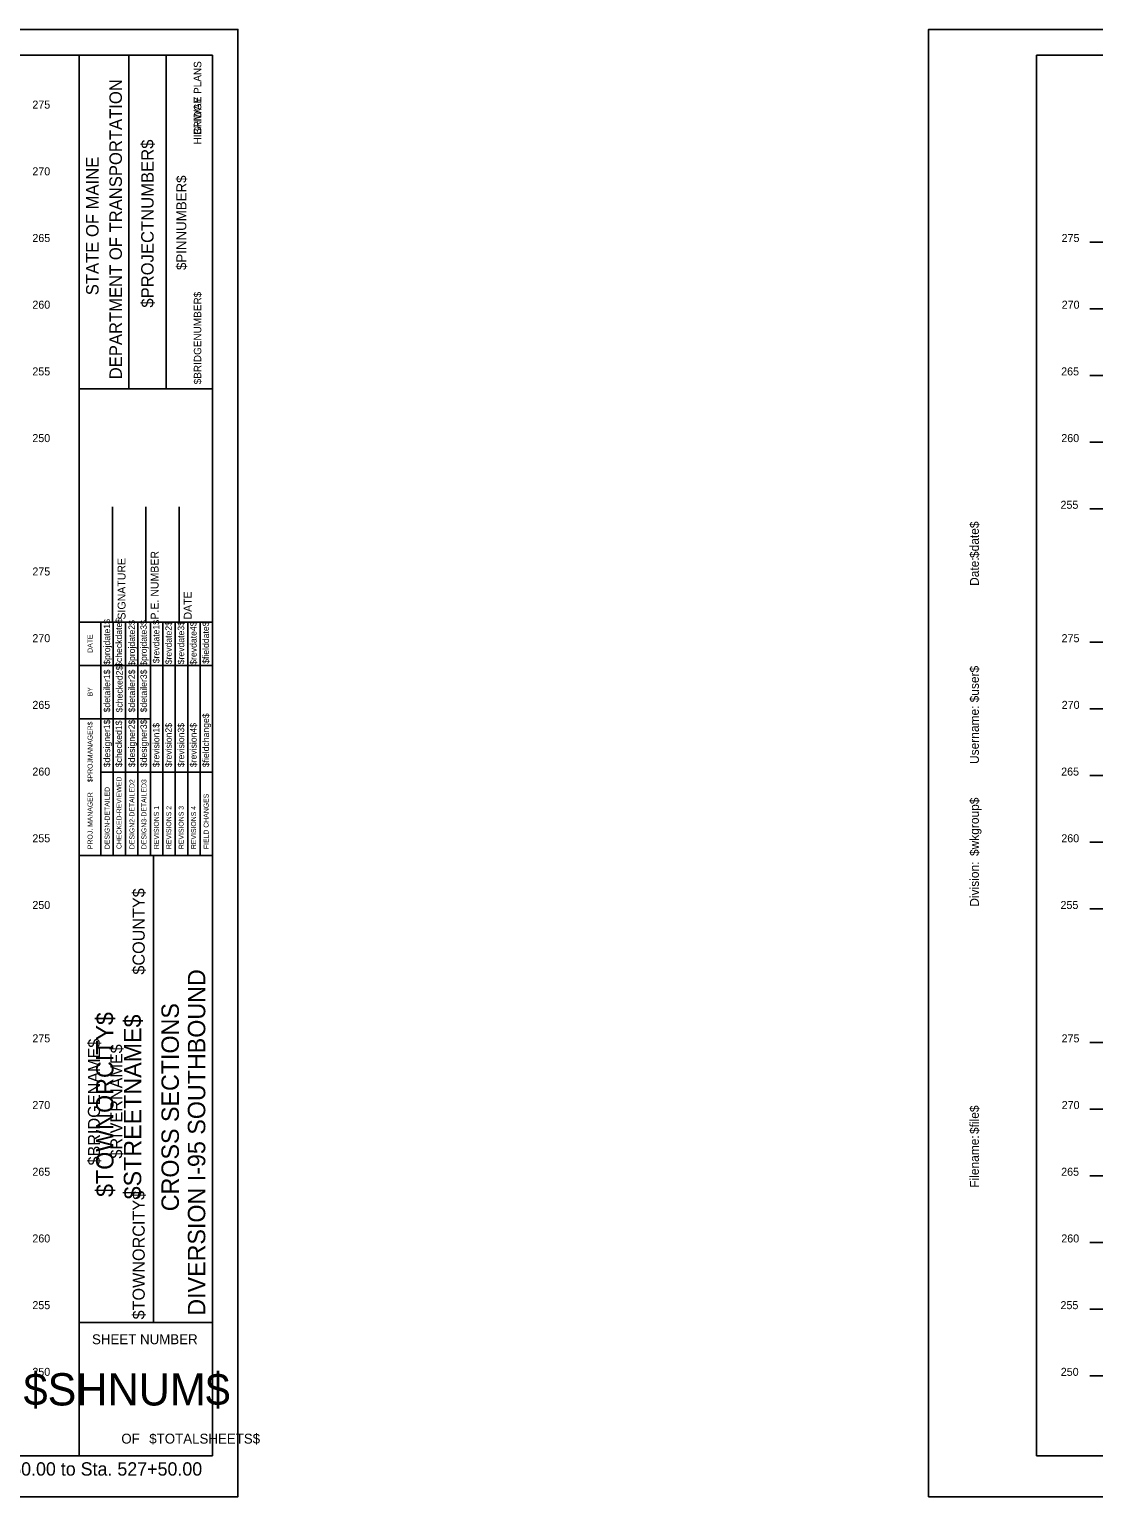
# Model space of a CAD drawing. Extents: x 1170543 to 1177585, y 609599 to 610623.
# Drawn here: x 1175871.9 to 1175951.6, y 609598.8 to 609708.8 of the extents above; entities that cross this region are included whole.
import ezdxf

# ---------------------------------------------------------------- set-up
doc = ezdxf.new("R2010")
doc.units = 0
for name, color, linetype in [('BORDER', 7, 'Continuous'), ('BRIDGE_TITLE', 7, 'Continuous'), ('H_V ANNOTATION', 7, 'Continuous'), ('HIGHWAY_TITLE', 7, 'Continuous'), ('MAJOR', 7, 'Continuous'), ('PLOT BOUNDARY', 7, 'Continuous')]:
    doc.layers.add(name, color=color, linetype=linetype)

msp = doc.modelspace()

# ---------------------------------------------------------------- linework, layer by layer
at = {"layer": 'BORDER'}
for p, q in [((1175885.58, 609706.87), (1175725.58, 609706.87)), ((1175875.58, 609601.88), (1175875.58, 609706.88)), ((1175879.31, 609681.87), (1175879.31, 609706.87)), ((1175882.11, 609681.87), (1175882.11, 609706.87)), ((1175885.58, 609601.88), (1175885.58, 609706.88)), ((1176107.34, 609706.87), (1175947.34, 609706.87)), ((1175947.34, 609706.87), (1175947.34, 609601.87)), ((1175875.58, 609681.87), (1175885.58, 609681.87)), ((1175878.08, 609664.38), (1175878.08, 609673.02)), ((1175880.58, 609664.38), (1175880.58, 609673.02)), ((1175883.08, 609664.38), (1175883.08, 609673.02)), ((1175875.58, 609664.38), (1175885.58, 609664.38)), ((1175875.58, 609646.88), (1175885.58, 609646.88)), ((1175881.17, 609611.88), (1175881.17, 609646.88)), ((1175875.58, 609611.88), (1175885.58, 609611.88)), ((1175725.58, 609601.87), (1175885.58, 609601.87)), ((1175947.34, 609601.87), (1176107.34, 609601.87))]:
    msp.add_line(p, q, dxfattribs=at)
for points in [[(1175877.2, 609661.13), (1175877.2, 609664.38)], [(1175878.13, 609646.88), (1175878.13, 609664.38)], [(1175879.06, 609664.38), (1175879.06, 609646.88)], [(1175879.99, 609646.88), (1175879.99, 609664.38)], [(1175880.93, 609646.88), (1175880.93, 609664.38)], [(1175881.86, 609646.88), (1175881.86, 609664.38)], [(1175882.79, 609646.88), (1175882.79, 609664.38)], [(1175883.72, 609646.88), (1175883.72, 609664.38)], [(1175884.65, 609646.88), (1175884.65, 609664.38)], [(1175877.2, 609646.88), (1175877.2, 609663.67)], [(1175875.58, 609661.13), (1175885.58, 609661.13)], [(1175875.58, 609657.13), (1175877.2, 609657.13)], [(1175877.2, 609657.13), (1175880.92, 609657.13)], [(1175877.2, 609653.13), (1175885.58, 609653.13)]]:
    msp.add_lwpolyline(points, dxfattribs=at)
at = {"layer": 'MAJOR'}
for p, q in [((1175951.34, 609692.87), (1175952.34, 609692.87)), ((1175951.34, 609687.87), (1175952.34, 609687.87)), ((1175951.34, 609682.87), (1175952.34, 609682.87)), ((1175951.34, 609677.87), (1175952.34, 609677.87)), ((1175951.34, 609672.87), (1175952.34, 609672.87)), ((1175951.34, 609662.87), (1175952.34, 609662.87)), ((1175951.34, 609657.87), (1175952.34, 609657.87)), ((1175951.34, 609652.87), (1175952.34, 609652.87)), ((1175951.34, 609647.87), (1175952.34, 609647.87)), ((1175951.34, 609642.87), (1175952.34, 609642.87)), ((1175951.34, 609632.87), (1175952.34, 609632.87)), ((1175951.34, 609627.87), (1175952.34, 609627.87)), ((1175951.34, 609622.87), (1175952.34, 609622.87)), ((1175951.34, 609617.87), (1175952.34, 609617.87)), ((1175951.34, 609612.87), (1175952.34, 609612.87)), ((1175951.34, 609607.87), (1175952.34, 609607.87))]:
    msp.add_line(p, q, dxfattribs=at)
at = {"layer": 'PLOT BOUNDARY'}
for points in [[(1175717.49, 609598.81), (1175887.49, 609598.81), (1175887.49, 609708.81), (1175717.49, 609708.81)], [(1175939.25, 609598.81), (1176109.25, 609598.81), (1176109.25, 609708.81), (1175939.25, 609708.81)]]:
    msp.add_lwpolyline(points, close=True, dxfattribs=at)

# ---------------------------------------------------------------- texts
at = {"layer": 'BORDER'}
for s, height, rotation, p in [('DEPARTMENT OF TRANSPORTATION', 0.9318, 90, (1175878.79, 609682.58)), ('$PROJECTNUMBER$', 0.9318, 90, (1175881.17, 609687.95)), ('STATE OF MAINE', 0.9318, 90, (1175877.04, 609688.88)), ('$PINNUMBER$', 0.7453, 90, (1175883.62, 609690.77)), ('$date$', 0.67, 90, (1175943.02, 609669.18)), ('P.E. NUMBER', 0.5906, 90, (1175881.54, 609664.57)), ('SIGNATURE', 0.591, 90, (1175879.06, 609664.57)), ('Date:', 0.67, 90, (1175943.02, 609667.09)), ('DATE', 0.591, 90, (1175884.02, 609664.57)), ('$projdate1$', 0.4845, 90, (1175877.91, 609661.18)), ('$checkdate$', 0.4845, 90, (1175878.8, 609661.02)), ('$projdate2$', 0.4845, 90, (1175879.77, 609661.1)), ('$projdate3$', 0.4845, 90, (1175880.66, 609661.1)), ('$revdate1$', 0.485, 90, (1175881.6, 609661.29)), ('$revdate2$', 0.485, 90, (1175882.53, 609661.21)), ('$revdate3$', 0.485, 90, (1175883.46, 609661.21)), ('$revdate4$', 0.485, 90, (1175884.39, 609661.18)), ('$fielddate$', 0.4845, 90, (1175885.32, 609661.25)), ('DATE', 0.371, 90, (1175876.59, 609662.08)), ('$detailer1$', 0.4845, 90, (1175877.91, 609657.61)), ('$checked2$', 0.485, 90, (1175878.84, 609657.61)), ('$detailer2$', 0.4845, 90, (1175879.77, 609657.61)), ('$detailer3$', 0.4845, 90, (1175880.66, 609657.61)), ('$user$', 0.67, 90, (1175943.02, 609658.36)), ('BY', 0.371, 90, (1175876.59, 609658.81)), ('$fieldchange$', 0.4845, 90, (1175885.32, 609653.5)), ('Username:', 0.67, 90, (1175943.02, 609653.74)), ('$PROJMANAGER$', 0.3727, 90, (1175876.59, 609652.37)), ('$designer1$', 0.4845, 90, (1175877.91, 609653.5)), ('$checked1$', 0.485, 90, (1175878.8, 609653.5)), ('$designer2$', 0.4845, 90, (1175879.77, 609653.5)), ('$designer3$', 0.4845, 90, (1175880.66, 609653.5)), ('$revision1$', 0.4845, 90, (1175881.6, 609653.5)), ('$revision2$', 0.4845, 90, (1175882.53, 609653.5)), ('$revision3$', 0.4845, 90, (1175883.46, 609653.5)), ('$revision4$', 0.4845, 90, (1175884.39, 609653.5)), ('CHECKED-REVIEWED', 0.3727, 90, (1175878.76, 609647.36)), ('DESIGN2-DETAILED2', 0.3727, 90, (1175879.73, 609647.36)), ('DESIGN3-DETAILED3', 0.3727, 90, (1175880.63, 609647.36)), ('PROJ. MANAGER', 0.3727, 90, (1175876.59, 609647.36)), ('DESIGN-DETAILED', 0.3727, 90, (1175877.87, 609647.36)), ('FIELD CHANGES', 0.3727, 90, (1175885.29, 609647.36)), ('$wkgroup$', 0.67, 90, (1175943.02, 609646.84)), ('REVISIONS 1', 0.3727, 90, (1175881.56, 609647.36)), ('REVISIONS 2', 0.3727, 90, (1175882.49, 609647.36)), ('REVISIONS 3', 0.3727, 90, (1175883.42, 609647.36)), ('REVISIONS 4', 0.3727, 90, (1175884.35, 609647.36)), ('Division:', 0.67, 90, (1175943.02, 609643.04)), ('DIVERSION I-95 SOUTHBOUND', 1.3043, 90, (1175885.04, 609612.38)), ('CROSS SECTIONS', 1.3043, 90, (1175883.06, 609620.21)), ('$file$', 0.67, 90, (1175943.02, 609626)), ('Filename:', 0.67, 90, (1175943.02, 609621.97)), ('SHEET NUMBER', 0.7453, 360, (1175876.55, 609610.24)), ('$SHNUM$', 2.419, 360, (1175871.42, 609605.65)), ('OF', 0.745, 360, (1175878.75, 609602.79)), ('$TOTALSHEETS$', 0.7453, 360, (1175880.84, 609602.79))]:
    msp.add_text(s, height=height, rotation=rotation, dxfattribs=at).set_placement(p)
at = {"layer": 'BRIDGE_TITLE'}
for s, height, p in [('BRIDGE PLANS', 0.559, (1175884.74, 609700.9)), ('$BRIDGENUMBER$', 0.559, (1175884.74, 609682.2)), ('$COUNTY$', 0.907, (1175880.5, 609637.95)), ('$BRIDGENAME$', 0.9072, (1175877.15, 609623.64)), ('$RIVERNAME$', 0.9072, (1175878.83, 609624.16)), ('$TOWNORCITY$', 0.9072, (1175880.5, 609612.1))]:
    msp.add_text(s, height=height, rotation=90, dxfattribs=at).set_placement(p)
at = {"layer": 'H_V ANNOTATION'}
for s, height, p in [('275', 0.6, (1175872.08, 609702.87)), ('270', 0.6, (1175872.08, 609697.87)), ('265', 0.6, (1175872.08, 609692.87)), ('275', 0.6, (1175949.22, 609692.87)), ('260', 0.6, (1175872.08, 609687.87)), ('270', 0.6, (1175949.23, 609687.87)), ('255', 0.6, (1175872.08, 609682.87)), ('265', 0.6, (1175949.19, 609682.87)), ('250', 0.6, (1175872.08, 609677.87)), ('260', 0.6, (1175949.2, 609677.87)), ('255', 0.6, (1175949.14, 609672.87)), ('275', 0.6, (1175872.08, 609667.87)), ('270', 0.6, (1175872.08, 609662.87)), ('275', 0.6, (1175949.22, 609662.87)), ('265', 0.6, (1175872.08, 609657.87)), ('270', 0.6, (1175949.23, 609657.87)), ('260', 0.6, (1175872.08, 609652.87)), ('265', 0.6, (1175949.19, 609652.87)), ('255', 0.6, (1175872.08, 609647.87)), ('260', 0.6, (1175949.2, 609647.87)), ('250', 0.6, (1175872.08, 609642.87)), ('255', 0.6, (1175949.14, 609642.87)), ('275', 0.6, (1175872.08, 609632.87)), ('275', 0.6, (1175949.22, 609632.87)), ('270', 0.6, (1175872.08, 609627.87)), ('270', 0.6, (1175949.23, 609627.87)), ('265', 0.6, (1175872.08, 609622.87)), ('265', 0.6, (1175949.19, 609622.87)), ('260', 0.6, (1175872.08, 609617.87)), ('260', 0.6, (1175949.2, 609617.87)), ('255', 0.6, (1175872.08, 609612.87)), ('255', 0.6, (1175949.14, 609612.87)), ('250', 0.6, (1175872.08, 609607.87)), ('250', 0.6, (1175949.16, 609607.87)), ('Sta. 526+50.00 to Sta. 527+50.00', 1.0002, (1175864.73, 609600.39))]:
    msp.add_text(s, height=height, dxfattribs=at).set_placement(p)
at = {"layer": 'HIGHWAY_TITLE'}
for s, height, p in [('HIGHWAY PLANS', 0.559, (1175884.74, 609700.19)), ('$TOWNORCITY$', 1.3043, (1175878.16, 609621.28)), ('$STREETNAME$', 1.3043, (1175880.24, 609621.1))]:
    msp.add_text(s, height=height, rotation=90, dxfattribs=at).set_placement(p)

doc.saveas('drawing.dxf')
